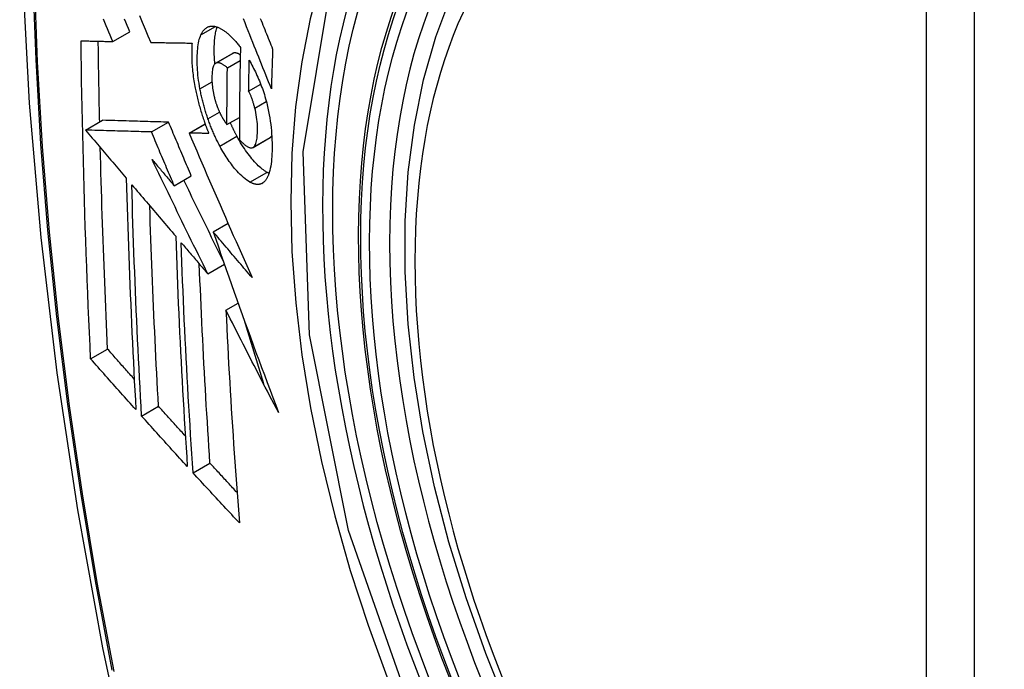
# Model space of a CAD drawing. Header units: inches. Extents: x 15 to 513, y 46 to 241.
# Tile 379 of 397: x 508.302 to 508.642, y 193.844 to 194.069. Entities that reach past the tile are written whole.
import ezdxf

# ---------------------------------------------------------------- set-up
doc = ezdxf.new("R2010")
doc.units = ezdxf.units.IN
doc.header["$MEASUREMENT"] = 0
doc.layers.add('Visible Edges(ANSI)', color=7, linetype='Continuous', lineweight=25)
doc.layers.add('Visible Tangent Edges(ANSI)', color=7, linetype='Continuous', lineweight=25)

msp = doc.modelspace()

# ---------------------------------------------------------------- linework, layer by layer
at = {"layer": 'Visible Edges(ANSI)'}
for p, q in [((508.33377, 194.06102), (508.33966, 194.06442)), ((508.34686, 194.06073), (508.34697, 194.06073)), ((508.3693, 194.05354), (508.37519, 194.05693)), ((508.37336, 194.05196), (508.37779, 194.05451)), ((508.38072, 194.04388), (508.38488, 194.04628)), ((508.37322, 194.03232), (508.37753, 194.0348)), ((508.32434, 194.03043), (508.33023, 194.03382)), ((508.33023, 194.03382), (508.33023, 194.03382)), ((508.34714, 194.02977), (508.35304, 194.03316)), ((508.36012, 194.02942), (508.36565, 194.0326)), ((508.32434, 194.03043), (508.32434, 194.03043)), ((508.36028, 194.02942), (508.36012, 194.02942)), ((508.38222, 194.02444), (508.38812, 194.02783)), ((508.38812, 194.02783), (508.38817, 194.02786)), ((508.355, 194.01119), (508.3609, 194.01458)), ((508.36846, 193.99529), (508.37359, 193.99824)), ((508.36658, 193.98077), (508.37234, 193.98408)), ((508.37287, 193.96818), (508.37709, 193.97061)), ((508.37904, 193.96515), (508.38582, 193.94284)), ((508.32609, 193.95139), (508.33195, 193.95476)), ((508.34371, 193.93163), (508.34956, 193.935)), ((508.36151, 193.91199), (508.36735, 193.91536))]:
    msp.add_line(p, q, dxfattribs=at)
at = {"layer": 'Visible Edges(ANSI)', "flags": 128}
for points in [[(508.35558, 194.46342), (508.34275, 194.42531), (508.3317, 194.38608), (508.3224, 194.34579), (508.31485, 194.30452), (508.30901, 194.26233), (508.30486, 194.21928), (508.30239, 194.17544), (508.30157, 194.13087), (508.30238, 194.08562), (508.30481, 194.03977), (508.30883, 193.99337), (508.31442, 193.9465), (508.32157, 193.89921), (508.33025, 193.85157), (508.34044, 193.80366), (508.35212, 193.75554)], [(508.47047, 193.83033), (508.46273, 193.84951), (508.45588, 193.86878), (508.44994, 193.88804), (508.44495, 193.90721), (508.44092, 193.92622), (508.43788, 193.94497), (508.43585, 193.96339), (508.43484, 193.9814), (508.43486, 193.99891), (508.43592, 194.01586), (508.43802, 194.03218), (508.44117, 194.04779), (508.44538, 194.06263), (508.45064, 194.07661), (508.45694, 194.08967), (508.46427, 194.10174), (508.47261, 194.11273), (508.48193, 194.12257), (508.49219, 194.13118), (508.5033, 194.13849)], [(508.33377, 194.06102), (508.3333, 194.06212), (508.33283, 194.06321), (508.33237, 194.06431), (508.3319, 194.06541), (508.33143, 194.06651), (508.33097, 194.06761), (508.3305, 194.06871)], [(508.33966, 194.06442), (508.3392, 194.06551), (508.33873, 194.06661), (508.33827, 194.06771), (508.3378, 194.06881)], [(508.34296, 194.07002), (508.34394, 194.06768), (508.34492, 194.06536), (508.34589, 194.06304), (508.34686, 194.06073)], [(508.38858, 194.04469), (508.3881, 194.04589), (508.38762, 194.04709), (508.38713, 194.04829), (508.38665, 194.0495), (508.38616, 194.05071), (508.38567, 194.05193), (508.38518, 194.05316), (508.38469, 194.0544), (508.38419, 194.05564), (508.38369, 194.0569), (508.38318, 194.05817), (508.38267, 194.05945), (508.38215, 194.06074), (508.38162, 194.06205), (508.3811, 194.06337), (508.38056, 194.06471), (508.38002, 194.06607), (508.37947, 194.06744), (508.37891, 194.06884)], [(508.38471, 194.06904), (508.38503, 194.06826), (508.38534, 194.06748), (508.38566, 194.06671), (508.38597, 194.06594), (508.38628, 194.06517), (508.38659, 194.06441), (508.3869, 194.06365), (508.3872, 194.06289), (508.38751, 194.06214), (508.38781, 194.06138), (508.38812, 194.06063), (508.38842, 194.05989), (508.38872, 194.05915), (508.38902, 194.05841)], [(508.36423, 194.06336), (508.36434, 194.06358), (508.36445, 194.06379), (508.36456, 194.064), (508.36467, 194.06419), (508.36479, 194.06438), (508.36491, 194.06456), (508.36504, 194.06473), (508.36516, 194.06489), (508.36529, 194.06505), (508.36543, 194.0652), (508.36556, 194.06533), (508.36571, 194.06546), (508.36585, 194.06559), (508.366, 194.0657), (508.36614, 194.0658), (508.3663, 194.0659), (508.36645, 194.06598), (508.36661, 194.06606), (508.36677, 194.06613), (508.36693, 194.06619), (508.3671, 194.06624), (508.36726, 194.06628), (508.36743, 194.06632), (508.36761, 194.06634)], [(508.36761, 194.06634), (508.36779, 194.06636), (508.36797, 194.06637), (508.36816, 194.06637), (508.36835, 194.06636), (508.36854, 194.06635), (508.36873, 194.06633), (508.36892, 194.0663), (508.36911, 194.06626), (508.3693, 194.06621), (508.3695, 194.06616), (508.3697, 194.0661), (508.3699, 194.06603), (508.37009, 194.06596), (508.3703, 194.06587), (508.3705, 194.06579), (508.3707, 194.06569), (508.37091, 194.06558), (508.37111, 194.06547), (508.37132, 194.06536), (508.37152, 194.06523), (508.37173, 194.0651), (508.37194, 194.06496), (508.37215, 194.06482), (508.37237, 194.06467)], [(508.36905, 194.05335), (508.36899, 194.05398), (508.36895, 194.05461), (508.36891, 194.05524), (508.36887, 194.05585), (508.36885, 194.05646), (508.36883, 194.05706), (508.36883, 194.05766), (508.36882, 194.05825), (508.36883, 194.05882), (508.36884, 194.05939), (508.36886, 194.05995), (508.36889, 194.06049), (508.36892, 194.06103), (508.36896, 194.06156), (508.36901, 194.06207), (508.36907, 194.06257), (508.36913, 194.06306), (508.36921, 194.06354), (508.36929, 194.064), (508.36938, 194.06444), (508.36948, 194.06487), (508.36959, 194.06528), (508.36971, 194.06567), (508.36984, 194.06605)], [(508.36389, 194.0447), (508.36372, 194.04566), (508.36356, 194.04661), (508.36343, 194.04756), (508.36331, 194.04849), (508.3632, 194.04941), (508.36312, 194.05032), (508.36305, 194.05121), (508.36299, 194.05209), (508.36296, 194.05296), (508.36293, 194.05381), (508.36292, 194.05465), (508.36293, 194.05547), (508.36295, 194.05626), (508.36298, 194.05704), (508.36303, 194.0578), (508.3631, 194.05854), (508.36318, 194.05925), (508.36327, 194.05993), (508.36339, 194.06058), (508.36352, 194.06121), (508.36367, 194.0618), (508.36384, 194.06235), (508.36403, 194.06288), (508.36423, 194.06336)], [(508.37237, 194.06467), (508.37259, 194.0645), (508.37282, 194.06433), (508.37305, 194.06415), (508.37328, 194.06396), (508.37351, 194.06376), (508.37374, 194.06357), (508.37397, 194.06336), (508.3742, 194.06315), (508.37443, 194.06293), (508.37466, 194.06271), (508.37489, 194.06248), (508.37512, 194.06224), (508.37535, 194.062), (508.37558, 194.06176), (508.37581, 194.06151), (508.37604, 194.06125), (508.37627, 194.06099), (508.3765, 194.06072), (508.37673, 194.06044), (508.37697, 194.06017), (508.3772, 194.05988), (508.37743, 194.05959), (508.37766, 194.0593), (508.37789, 194.059)], [(508.3228, 194.06129), (508.32325, 194.06128), (508.3237, 194.06127), (508.32415, 194.06125), (508.3246, 194.06124), (508.32506, 194.06123), (508.32551, 194.06122), (508.32597, 194.06121), (508.32642, 194.0612), (508.32688, 194.06119), (508.32734, 194.06117), (508.3278, 194.06116), (508.32825, 194.06115), (508.32871, 194.06114), (508.32917, 194.06113), (508.32963, 194.06112), (508.33009, 194.06111), (508.33055, 194.0611), (508.33101, 194.06108), (508.33147, 194.06107), (508.33193, 194.06106), (508.33239, 194.06105), (508.33285, 194.06104), (508.33331, 194.06103), (508.33377, 194.06102)], [(508.32609, 193.95139), (508.32588, 193.95592), (508.32568, 193.96046), (508.32548, 193.965), (508.32529, 193.96955), (508.3251, 193.9741), (508.32492, 193.97865), (508.32475, 193.98321), (508.32458, 193.98777), (508.32442, 193.99234), (508.32426, 193.99691), (508.32411, 194.00149), (508.32397, 194.00607), (508.32383, 194.01064), (508.3237, 194.01522), (508.32358, 194.01981), (508.32346, 194.02439), (508.32335, 194.02898), (508.32325, 194.03358), (508.32316, 194.03818), (508.32307, 194.04279), (508.32299, 194.0474), (508.32292, 194.05203), (508.32285, 194.05666), (508.3228, 194.06129)], [(508.32922, 194.03325), (508.3292, 194.03441), (508.32917, 194.03557), (508.32915, 194.03673), (508.32912, 194.03789), (508.3291, 194.03905), (508.32908, 194.04021), (508.32905, 194.04137), (508.32903, 194.04253), (508.32901, 194.04369), (508.32899, 194.04485), (508.32897, 194.04601), (508.32895, 194.04717), (508.32893, 194.04834), (508.32891, 194.0495), (508.32889, 194.05066), (508.32887, 194.05182), (508.32885, 194.05299), (508.32883, 194.05415), (508.32882, 194.05531), (508.3288, 194.05648), (508.32878, 194.05764), (508.32877, 194.05881), (508.32875, 194.05997), (508.32874, 194.06114)], [(508.34697, 194.06073), (508.34755, 194.06072), (508.34813, 194.06071), (508.34871, 194.0607), (508.3493, 194.06068), (508.34988, 194.06067), (508.35047, 194.06066), (508.35106, 194.06065), (508.35165, 194.06064), (508.35224, 194.06063), (508.35283, 194.06062), (508.35342, 194.06061), (508.35401, 194.0606), (508.3546, 194.06059), (508.3552, 194.06058), (508.35579, 194.06057), (508.35639, 194.06056), (508.35698, 194.06056), (508.35758, 194.06055), (508.35817, 194.06054), (508.35877, 194.06053), (508.35936, 194.06052), (508.35996, 194.06051), (508.36055, 194.06051), (508.36115, 194.0605)], [(508.36115, 194.0605), (508.36111, 194.05996), (508.36108, 194.05941), (508.36105, 194.05885), (508.36104, 194.05828), (508.36103, 194.0577), (508.36102, 194.05712), (508.36102, 194.05652), (508.36103, 194.05592), (508.36105, 194.0553), (508.36107, 194.05469), (508.3611, 194.05406), (508.36113, 194.05343), (508.36118, 194.05279), (508.36123, 194.05215), (508.36129, 194.0515), (508.36135, 194.05084), (508.36142, 194.05018), (508.3615, 194.04952), (508.36159, 194.04885), (508.36169, 194.04818), (508.36179, 194.0475), (508.3619, 194.04682), (508.36202, 194.04613), (508.36215, 194.04545)], [(508.37789, 194.059), (508.37786, 194.05766), (508.37783, 194.05633), (508.3778, 194.055), (508.37777, 194.05367), (508.37775, 194.05234), (508.37772, 194.05101), (508.3777, 194.04968), (508.37768, 194.04835), (508.37766, 194.04702), (508.37764, 194.0457), (508.37762, 194.04437), (508.3776, 194.04304), (508.37759, 194.04172), (508.37757, 194.0404), (508.37756, 194.03907), (508.37755, 194.03775), (508.37754, 194.03643), (508.37753, 194.03511), (508.37752, 194.03378), (508.37752, 194.03247), (508.37751, 194.03115), (508.37751, 194.02983), (508.37751, 194.02851), (508.3775, 194.02719)], [(508.38902, 194.05841), (508.389, 194.05783), (508.38898, 194.05726), (508.38895, 194.05669), (508.38893, 194.05612), (508.38891, 194.05554), (508.38889, 194.05497), (508.38887, 194.0544), (508.38886, 194.05383), (508.38884, 194.05326), (508.38882, 194.05269), (508.3888, 194.05211), (508.38878, 194.05154), (508.38876, 194.05097), (508.38874, 194.0504), (508.38873, 194.04983), (508.38871, 194.04926), (508.38869, 194.04869), (508.38867, 194.04811), (508.38866, 194.04754), (508.38864, 194.04697), (508.38863, 194.0464), (508.38861, 194.04583), (508.38859, 194.04526), (508.38858, 194.04469)], [(508.37531, 194.05699), (508.37531, 194.05699), (508.3753, 194.05699), (508.3753, 194.05698), (508.37529, 194.05698), (508.37529, 194.05698), (508.37528, 194.05698), (508.37528, 194.05697), (508.37527, 194.05697), (508.37527, 194.05697), (508.37526, 194.05697), (508.37526, 194.05696), (508.37525, 194.05696), (508.37525, 194.05696), (508.37524, 194.05696), (508.37524, 194.05695), (508.37523, 194.05695), (508.37523, 194.05695), (508.37522, 194.05695), (508.37522, 194.05694), (508.37521, 194.05694), (508.37521, 194.05694), (508.3752, 194.05694), (508.3752, 194.05693), (508.37519, 194.05693)], [(508.37783, 194.05642), (508.37772, 194.05649), (508.3776, 194.05656), (508.37749, 194.05662), (508.37738, 194.05668), (508.37727, 194.05674), (508.37716, 194.05679), (508.37705, 194.05684), (508.37694, 194.05689), (508.37683, 194.05693), (508.37672, 194.05697), (508.37661, 194.057), (508.37651, 194.05703), (508.3764, 194.05706), (508.37629, 194.05708), (508.37619, 194.05709), (508.37609, 194.0571), (508.37598, 194.05711), (508.37588, 194.05711), (508.37578, 194.0571), (508.37569, 194.05709), (508.37559, 194.05708), (508.37549, 194.05705), (508.3754, 194.05703), (508.37531, 194.05699)], [(508.36941, 194.05359), (508.36921, 194.05348), (508.36903, 194.05333), (508.36886, 194.05312), (508.36871, 194.05288), (508.36857, 194.0526), (508.36845, 194.05228), (508.36835, 194.05193), (508.36826, 194.05155), (508.36819, 194.05114), (508.36813, 194.05071), (508.36809, 194.05025), (508.36806, 194.04978), (508.36803, 194.0493), (508.36802, 194.0488), (508.36802, 194.04829), (508.36803, 194.04776), (508.36804, 194.04722), (508.36807, 194.04666), (508.36811, 194.0461), (508.36817, 194.04553), (508.36824, 194.04494), (508.36832, 194.04435), (508.36842, 194.04375), (508.36854, 194.04314)], [(508.37336, 194.05196), (508.37319, 194.05211), (508.37301, 194.05225), (508.37283, 194.05239), (508.37266, 194.05252), (508.37248, 194.05266), (508.37231, 194.05278), (508.37213, 194.0529), (508.37196, 194.05301), (508.37178, 194.05312), (508.37161, 194.05322), (508.37144, 194.05331), (508.37127, 194.05339), (508.3711, 194.05346), (508.37094, 194.05353), (508.37077, 194.05359), (508.37061, 194.05363), (508.37045, 194.05367), (508.3703, 194.0537), (508.37014, 194.05371), (508.36999, 194.05371), (508.36984, 194.0537), (508.36969, 194.05368), (508.36955, 194.05364), (508.36941, 194.05359)], [(508.37322, 194.03232), (508.37322, 194.03313), (508.37322, 194.03395), (508.37322, 194.03477), (508.37322, 194.03558), (508.37323, 194.0364), (508.37323, 194.03721), (508.37323, 194.03803), (508.37324, 194.03885), (508.37324, 194.03967), (508.37325, 194.04048), (508.37325, 194.0413), (508.37326, 194.04212), (508.37326, 194.04294), (508.37327, 194.04376), (508.37328, 194.04457), (508.37328, 194.04539), (508.37329, 194.04621), (508.3733, 194.04703), (508.37331, 194.04785), (508.37332, 194.04867), (508.37333, 194.0495), (508.37334, 194.05032), (508.37335, 194.05114), (508.37336, 194.05196)], [(508.38072, 194.04388), (508.38073, 194.04433), (508.38073, 194.04477), (508.38074, 194.04522), (508.38075, 194.04567), (508.38076, 194.04611), (508.38077, 194.04656), (508.38077, 194.047), (508.38078, 194.04745), (508.38079, 194.0479), (508.3808, 194.04834), (508.38081, 194.04879), (508.38082, 194.04923), (508.38083, 194.04968), (508.38084, 194.05013), (508.38084, 194.05057), (508.38085, 194.05102), (508.38086, 194.05147), (508.38087, 194.05191), (508.38088, 194.05236), (508.38089, 194.05281), (508.3809, 194.05325), (508.38091, 194.0537), (508.38093, 194.05414), (508.38094, 194.05459)], [(508.38094, 194.05459), (508.38124, 194.05404), (508.38154, 194.05348), (508.38184, 194.05292), (508.38214, 194.05234), (508.38244, 194.05175), (508.38274, 194.05116), (508.38303, 194.05055), (508.38332, 194.04994), (508.3836, 194.04932), (508.38388, 194.04869), (508.38416, 194.04805), (508.38443, 194.04741), (508.3847, 194.04675), (508.38495, 194.04609), (508.38521, 194.04542), (508.38545, 194.04475), (508.38569, 194.04407), (508.38592, 194.04338), (508.38615, 194.04269), (508.38636, 194.04199), (508.38656, 194.04128), (508.38676, 194.04058), (508.38695, 194.03986), (508.38712, 194.03915)], [(508.36215, 194.04545), (508.36224, 194.04495), (508.36234, 194.04445), (508.36244, 194.04395), (508.36255, 194.04345), (508.36266, 194.04295), (508.36277, 194.04244), (508.36289, 194.04194), (508.363, 194.04144), (508.36313, 194.04094), (508.36325, 194.04044), (508.36338, 194.03994), (508.36351, 194.03944), (508.36365, 194.03894), (508.36379, 194.03843), (508.36393, 194.03793), (508.36407, 194.03744), (508.36422, 194.03694), (508.36437, 194.03644), (508.36452, 194.03595), (508.36468, 194.03546), (508.36484, 194.03497), (508.365, 194.03448), (508.36517, 194.03399), (508.36533, 194.0335)], [(508.36664, 194.03437), (508.36649, 194.03479), (508.36635, 194.03521), (508.36621, 194.03563), (508.36607, 194.03606), (508.36594, 194.03648), (508.36581, 194.03691), (508.36568, 194.03734), (508.36555, 194.03777), (508.36543, 194.0382), (508.3653, 194.03864), (508.36518, 194.03907), (508.36507, 194.0395), (508.36495, 194.03994), (508.36484, 194.04037), (508.36473, 194.04081), (508.36463, 194.04124), (508.36453, 194.04167), (508.36443, 194.04211), (508.36433, 194.04254), (508.36424, 194.04297), (508.36415, 194.04341), (508.36406, 194.04384), (508.36397, 194.04427), (508.36389, 194.0447)], [(508.36854, 194.04314), (508.36858, 194.04294), (508.36863, 194.04274), (508.36867, 194.04254), (508.36872, 194.04235), (508.36876, 194.04215), (508.36881, 194.04195), (508.36886, 194.04175), (508.36891, 194.04155), (508.36896, 194.04136), (508.36902, 194.04116), (508.36907, 194.04096), (508.36913, 194.04076), (508.36918, 194.04057), (508.36924, 194.04037), (508.3693, 194.04018), (508.36936, 194.03998), (508.36942, 194.03979), (508.36949, 194.0396), (508.36955, 194.0394), (508.36962, 194.03921), (508.36968, 194.03902), (508.36975, 194.03884), (508.36982, 194.03865), (508.36989, 194.03846)], [(508.38284, 194.03805), (508.38277, 194.03831), (508.3827, 194.03857), (508.38263, 194.03884), (508.38256, 194.0391), (508.38249, 194.03936), (508.38241, 194.03962), (508.38233, 194.03989), (508.38225, 194.04015), (508.38217, 194.0404), (508.38209, 194.04066), (508.382, 194.04092), (508.38191, 194.04117), (508.38183, 194.04142), (508.38173, 194.04166), (508.38164, 194.04191), (508.38155, 194.04215), (508.38145, 194.04238), (508.38135, 194.04261), (508.38125, 194.04284), (508.38115, 194.04306), (508.38105, 194.04327), (508.38094, 194.04348), (508.38083, 194.04369), (508.38072, 194.04388)], [(508.36989, 194.03846), (508.36996, 194.03829), (508.37002, 194.03813), (508.37009, 194.03796), (508.37015, 194.0378), (508.37022, 194.03763), (508.37029, 194.03747), (508.37036, 194.03731), (508.37043, 194.03715), (508.37049, 194.03699), (508.37056, 194.03684), (508.37063, 194.03668), (508.37071, 194.03653), (508.37078, 194.03637), (508.37085, 194.03622), (508.37092, 194.03607), (508.371, 194.03593), (508.37107, 194.03578), (508.37114, 194.03564), (508.37122, 194.03549), (508.37129, 194.03535), (508.37137, 194.03521), (508.37145, 194.03507), (508.37152, 194.03494), (508.3716, 194.0348)], [(508.38227, 194.02447), (508.38249, 194.02464), (508.3827, 194.02486), (508.38288, 194.02514), (508.38305, 194.02546), (508.3832, 194.02582), (508.38333, 194.02623), (508.38344, 194.02667), (508.38353, 194.02714), (508.38361, 194.02764), (508.38367, 194.02817), (508.38372, 194.02872), (508.38376, 194.02929), (508.38378, 194.02988), (508.38379, 194.0305), (508.38379, 194.03119), (508.38377, 194.0319), (508.38373, 194.03263), (508.38367, 194.03337), (508.38358, 194.03413), (508.38348, 194.0349), (508.38335, 194.03568), (508.3832, 194.03647), (508.38303, 194.03726), (508.38284, 194.03805)], [(508.38712, 194.03915), (508.38738, 194.03801), (508.38762, 194.03688), (508.38783, 194.03575), (508.38803, 194.03463), (508.3882, 194.03351), (508.38835, 194.0324), (508.38848, 194.03131), (508.38859, 194.03023), (508.38867, 194.02917), (508.38874, 194.02812), (508.38879, 194.02709), (508.38882, 194.02608), (508.38884, 194.02509), (508.38884, 194.02411), (508.38882, 194.02315), (508.38879, 194.02222), (508.38874, 194.0213), (508.38867, 194.02042), (508.38859, 194.01956), (508.38848, 194.01874), (508.38836, 194.01796), (508.38821, 194.01721), (508.38805, 194.0165), (508.38786, 194.01583)], [(508.37078, 194.02488), (508.37059, 194.02524), (508.3704, 194.0256), (508.37021, 194.02597), (508.37003, 194.02634), (508.36984, 194.02671), (508.36966, 194.02708), (508.36947, 194.02746), (508.36929, 194.02784), (508.36911, 194.02822), (508.36894, 194.02861), (508.36876, 194.029), (508.36859, 194.02939), (508.36842, 194.02978), (508.36824, 194.03018), (508.36808, 194.03059), (508.36791, 194.03099), (508.36774, 194.0314), (508.36758, 194.03182), (508.36742, 194.03223), (508.36726, 194.03265), (508.3671, 194.03308), (508.36694, 194.0335), (508.36679, 194.03393), (508.36664, 194.03437)], [(508.3716, 194.0348), (508.37167, 194.03469), (508.37173, 194.03458), (508.3718, 194.03447), (508.37186, 194.03436), (508.37193, 194.03425), (508.372, 194.03414), (508.37207, 194.03403), (508.37213, 194.03392), (508.3722, 194.03381), (508.37227, 194.03371), (508.37234, 194.0336), (508.3724, 194.03349), (508.37247, 194.03339), (508.37254, 194.03328), (508.37261, 194.03318), (508.37268, 194.03308), (508.37275, 194.03298), (508.37281, 194.03288), (508.37288, 194.03278), (508.37295, 194.03269), (508.37302, 194.03259), (508.37309, 194.0325), (508.37315, 194.03241), (508.37322, 194.03232)], [(508.35304, 194.03316), (508.35215, 194.03319), (508.35127, 194.03321), (508.35039, 194.03324), (508.3495, 194.03326), (508.34861, 194.03329), (508.34772, 194.03332), (508.34682, 194.03334), (508.34592, 194.03337), (508.34501, 194.03339), (508.34409, 194.03342), (508.34317, 194.03345), (508.34224, 194.03347), (508.3413, 194.0335), (508.34036, 194.03353), (508.3394, 194.03356), (508.33843, 194.03358), (508.33745, 194.03361), (508.33646, 194.03364), (508.33546, 194.03367), (508.33444, 194.0337), (508.33341, 194.03373), (508.33237, 194.03376), (508.33131, 194.03379), (508.33023, 194.03382)], [(508.3609, 194.01458), (508.36057, 194.01535), (508.36024, 194.01613), (508.35991, 194.0169), (508.35958, 194.01768), (508.35925, 194.01845), (508.35892, 194.01923), (508.35859, 194.02), (508.35826, 194.02077), (508.35794, 194.02155), (508.35761, 194.02232), (508.35728, 194.0231), (508.35695, 194.02387), (508.35662, 194.02465), (508.3563, 194.02542), (508.35597, 194.0262), (508.35564, 194.02697), (508.35532, 194.02775), (508.35499, 194.02852), (508.35466, 194.0293), (508.35434, 194.03007), (508.35401, 194.03084), (508.35369, 194.03162), (508.35336, 194.03239), (508.35304, 194.03316)], [(508.36533, 194.0335), (508.3654, 194.03332), (508.36546, 194.03314), (508.36553, 194.03296), (508.36559, 194.03278), (508.36565, 194.0326), (508.36572, 194.03242), (508.36579, 194.03224), (508.36585, 194.03206), (508.36592, 194.03188), (508.36598, 194.0317), (508.36605, 194.03152), (508.36612, 194.03135), (508.36619, 194.03117), (508.36625, 194.03099), (508.36632, 194.03082), (508.36639, 194.03064), (508.36646, 194.03047), (508.36653, 194.03029), (508.3666, 194.03012), (508.36667, 194.02994), (508.36674, 194.02977), (508.36681, 194.0296), (508.36688, 194.02942), (508.36695, 194.02925)], [(508.37668, 194.02828), (508.37658, 194.02847), (508.37648, 194.02866), (508.37638, 194.02884), (508.37628, 194.02903), (508.37618, 194.02922), (508.37609, 194.02941), (508.37599, 194.0296), (508.37589, 194.0298), (508.37579, 194.02999), (508.3757, 194.03018), (508.3756, 194.03038), (508.37551, 194.03058), (508.37541, 194.03077), (508.37532, 194.03097), (508.37522, 194.03117), (508.37513, 194.03137), (508.37504, 194.03157), (508.37494, 194.03177), (508.37485, 194.03197), (508.37476, 194.03217), (508.37467, 194.03238), (508.37458, 194.03258), (508.37449, 194.03279), (508.37439, 194.03299)], [(508.34714, 194.02977), (508.34626, 194.02979), (508.34538, 194.02982), (508.34449, 194.02984), (508.3436, 194.02987), (508.34271, 194.0299), (508.34182, 194.02992), (508.34092, 194.02995), (508.34002, 194.02997), (508.33911, 194.03), (508.3382, 194.03003), (508.33728, 194.03005), (508.33635, 194.03008), (508.33541, 194.03011), (508.33446, 194.03013), (508.3335, 194.03016), (508.33254, 194.03019), (508.33156, 194.03022), (508.33057, 194.03025), (508.32957, 194.03028), (508.32855, 194.03031), (508.32752, 194.03034), (508.32647, 194.03037), (508.32541, 194.0304), (508.32434, 194.03043)], [(508.32434, 194.03043), (508.32492, 194.02974), (508.32551, 194.02905), (508.32609, 194.02836), (508.32668, 194.02767), (508.32726, 194.02698), (508.32785, 194.02628), (508.32843, 194.02559), (508.32902, 194.0249), (508.32961, 194.02421), (508.3302, 194.02351), (508.33078, 194.02282), (508.33137, 194.02213), (508.33196, 194.02143), (508.33254, 194.02074), (508.33313, 194.02005), (508.33372, 194.01936), (508.33431, 194.01866), (508.33489, 194.01797), (508.33548, 194.01728), (508.33607, 194.01658), (508.33666, 194.01589), (508.33724, 194.0152), (508.33783, 194.01451), (508.33842, 194.01382)], [(508.355, 194.01119), (508.35467, 194.01196), (508.35434, 194.01273), (508.35401, 194.01351), (508.35369, 194.01428), (508.35336, 194.01506), (508.35303, 194.01583), (508.3527, 194.01661), (508.35237, 194.01738), (508.35204, 194.01816), (508.35171, 194.01893), (508.35139, 194.01971), (508.35106, 194.02048), (508.35073, 194.02125), (508.3504, 194.02203), (508.35007, 194.0228), (508.34975, 194.02358), (508.34942, 194.02435), (508.34909, 194.02513), (508.34877, 194.0259), (508.34844, 194.02667), (508.34812, 194.02745), (508.34779, 194.02822), (508.34747, 194.029), (508.34714, 194.02977)], [(508.36012, 194.02942), (508.36099, 194.02738), (508.36187, 194.02533), (508.36275, 194.02328), (508.36363, 194.02121), (508.36452, 194.01915), (508.36541, 194.01707), (508.36631, 194.01499), (508.36721, 194.01291), (508.36811, 194.01082), (508.36902, 194.00873), (508.36993, 194.00664), (508.37084, 194.00455), (508.37175, 194.00245), (508.37267, 194.00035), (508.37358, 193.99825), (508.3745, 193.99615), (508.37542, 193.99406), (508.37635, 193.99196), (508.37727, 193.98987), (508.37819, 193.98778), (508.37912, 193.98569), (508.38005, 193.9836), (508.38097, 193.98152), (508.3819, 193.97945)], [(508.36695, 194.02925), (508.36667, 194.02926), (508.36639, 194.02926), (508.36612, 194.02927), (508.36584, 194.02928), (508.36556, 194.02928), (508.36528, 194.02929), (508.365, 194.0293), (508.36472, 194.0293), (508.36444, 194.02931), (508.36416, 194.02932), (508.36389, 194.02932), (508.36361, 194.02933), (508.36333, 194.02934), (508.36305, 194.02934), (508.36277, 194.02935), (508.3625, 194.02936), (508.36222, 194.02937), (508.36194, 194.02937), (508.36166, 194.02938), (508.36139, 194.02939), (508.36111, 194.02939), (508.36083, 194.0294), (508.36056, 194.02941), (508.36028, 194.02942)], [(508.38706, 194.01583), (508.38664, 194.01607), (508.38622, 194.01634), (508.3858, 194.01665), (508.38537, 194.01697), (508.38494, 194.01733), (508.3845, 194.01771), (508.38406, 194.01812), (508.38363, 194.01855), (508.38319, 194.01901), (508.38274, 194.01949), (508.3823, 194.01999), (508.38186, 194.02051), (508.38142, 194.02104), (508.38098, 194.0216), (508.38054, 194.02217), (508.3801, 194.02276), (508.37967, 194.02338), (508.37923, 194.02402), (508.3788, 194.02468), (508.37837, 194.02536), (508.37794, 194.02606), (508.37752, 194.02678), (508.3771, 194.02752), (508.37668, 194.02828)], [(508.38817, 194.02786), (508.38819, 194.02788), (508.38822, 194.0279), (508.38824, 194.02792), (508.38827, 194.02793), (508.38829, 194.02795), (508.38832, 194.02797), (508.38834, 194.02799), (508.38837, 194.02802), (508.38839, 194.02804), (508.38841, 194.02806), (508.38844, 194.02808), (508.38846, 194.02811), (508.38848, 194.02813), (508.38851, 194.02816), (508.38853, 194.02818), (508.38855, 194.02821), (508.38857, 194.02823), (508.3886, 194.02826), (508.38862, 194.02829), (508.38864, 194.02832), (508.38866, 194.02835), (508.38868, 194.02838), (508.3887, 194.02841), (508.38872, 194.02844)], [(508.33195, 193.95476), (508.33182, 193.95765), (508.33169, 193.96053), (508.33156, 193.96342), (508.33144, 193.9663), (508.33132, 193.96919), (508.3312, 193.97208), (508.33108, 193.97497), (508.33096, 193.97786), (508.33085, 193.98076), (508.33074, 193.98365), (508.33063, 193.98655), (508.33052, 193.98945), (508.33041, 193.99235), (508.33031, 193.99525), (508.33021, 193.99816), (508.33012, 194.00107), (508.33002, 194.00397), (508.32993, 194.00689), (508.32984, 194.0098), (508.32975, 194.01272), (508.32967, 194.01564), (508.32959, 194.01856), (508.32951, 194.02148), (508.32944, 194.02441)], [(508.38116, 194.01243), (508.38061, 194.01276), (508.38005, 194.01314), (508.37948, 194.01357), (508.37891, 194.01404), (508.37833, 194.01457), (508.37777, 194.01511), (508.37724, 194.01566), (508.37674, 194.0162), (508.37629, 194.01672), (508.37588, 194.01721), (508.3755, 194.01766), (508.37513, 194.01813), (508.37476, 194.01861), (508.37439, 194.01911), (508.37403, 194.01962), (508.37366, 194.02014), (508.37329, 194.02068), (508.37293, 194.02124), (508.37257, 194.02181), (508.37221, 194.02239), (508.37185, 194.02299), (508.37149, 194.02361), (508.37113, 194.02424), (508.37078, 194.02488)], [(508.3775, 194.02719), (508.37772, 194.02696), (508.37793, 194.02673), (508.37814, 194.0265), (508.37836, 194.02629), (508.37857, 194.02608), (508.37878, 194.02587), (508.379, 194.02568), (508.37921, 194.02549), (508.37942, 194.02532), (508.37963, 194.02515), (508.37983, 194.025), (508.38004, 194.02486), (508.38025, 194.02473), (508.38045, 194.02461), (508.38065, 194.02451), (508.38085, 194.02443), (508.38104, 194.02436), (508.38124, 194.02431), (508.38142, 194.02428), (508.3816, 194.02427), (508.38178, 194.02428), (508.38195, 194.02432), (508.38211, 194.02438), (508.38227, 194.02447)], [(508.36658, 193.98077), (508.36577, 193.98241), (508.36496, 193.98406), (508.36415, 193.9857), (508.36333, 193.98735), (508.36252, 193.989), (508.36171, 193.99065), (508.3609, 193.9923), (508.36009, 193.99395), (508.35928, 193.9956), (508.35848, 193.99725), (508.35767, 193.99891), (508.35686, 194.00056), (508.35606, 194.00221), (508.35526, 194.00386), (508.35446, 194.00551), (508.35366, 194.00716), (508.35286, 194.00881), (508.35206, 194.01045), (508.35127, 194.0121), (508.35048, 194.01374), (508.34968, 194.01538), (508.3489, 194.01701), (508.34811, 194.01865), (508.34733, 194.02028)], [(508.34733, 194.02028), (508.34764, 194.0199), (508.34796, 194.01952), (508.34828, 194.01915), (508.3486, 194.01877), (508.34892, 194.01839), (508.34924, 194.01801), (508.34956, 194.01763), (508.34988, 194.01725), (508.3502, 194.01687), (508.35052, 194.01649), (508.35084, 194.01611), (508.35116, 194.01573), (508.35148, 194.01536), (508.3518, 194.01498), (508.35212, 194.0146), (508.35244, 194.01422), (508.35276, 194.01384), (508.35308, 194.01346), (508.3534, 194.01308), (508.35372, 194.0127), (508.35404, 194.01232), (508.35436, 194.01194), (508.35468, 194.01157), (508.355, 194.01119)], [(508.33842, 194.01382), (508.33851, 194.01046), (508.3386, 194.0071), (508.3387, 194.00375), (508.33881, 194.0004), (508.33892, 193.99705), (508.33903, 193.9937), (508.33915, 193.99035), (508.33927, 193.98701), (508.3394, 193.98366), (508.33953, 193.98032), (508.33966, 193.97698), (508.3398, 193.97365), (508.33994, 193.97032), (508.34008, 193.96699), (508.34023, 193.96366), (508.34039, 193.96033), (508.34054, 193.95701), (508.3407, 193.95369), (508.34086, 193.95038), (508.34103, 193.94706), (508.3412, 193.94375), (508.34137, 193.94044), (508.34155, 193.93714), (508.34173, 193.93383)], [(508.38786, 194.01583), (508.38778, 194.01559), (508.3877, 194.01535), (508.38762, 194.01512), (508.38753, 194.0149), (508.38745, 194.01468), (508.38736, 194.01447), (508.38726, 194.01427), (508.38717, 194.01407), (508.38707, 194.01389), (508.38696, 194.0137), (508.38686, 194.01353), (508.38675, 194.01336), (508.38664, 194.0132), (508.38652, 194.01305), (508.38641, 194.01291), (508.38629, 194.01277), (508.38616, 194.01264), (508.38604, 194.01252), (508.38591, 194.01241), (508.38578, 194.01231), (508.38565, 194.01221), (508.38551, 194.01212), (508.38537, 194.01204), (508.38523, 194.01197)], [(508.38775, 194.0155), (508.38772, 194.01551), (508.3877, 194.01552), (508.38767, 194.01553), (508.38764, 194.01555), (508.38761, 194.01556), (508.38758, 194.01557), (508.38755, 194.01558), (508.38752, 194.0156), (508.3875, 194.01561), (508.38747, 194.01562), (508.38744, 194.01564), (508.38741, 194.01565), (508.38738, 194.01567), (508.38735, 194.01568), (508.38732, 194.0157), (508.38729, 194.01571), (508.38727, 194.01572), (508.38724, 194.01574), (508.38721, 194.01575), (508.38718, 194.01577), (508.38715, 194.01578), (508.38712, 194.0158), (508.38709, 194.01582), (508.38706, 194.01583)], [(508.34033, 194.01157), (508.34096, 194.01083), (508.34158, 194.01009), (508.34221, 194.00935), (508.34285, 194.0086), (508.34348, 194.00786), (508.34411, 194.00712), (508.34474, 194.00638), (508.34537, 194.00563), (508.346, 194.00489), (508.34663, 194.00415), (508.34727, 194.0034), (508.3479, 194.00266), (508.34853, 194.00191), (508.34917, 194.00117), (508.3498, 194.00043), (508.35043, 193.99968), (508.35107, 193.99894), (508.3517, 193.9982), (508.35233, 193.99745), (508.35297, 193.99671), (508.3536, 193.99597), (508.35423, 193.99523), (508.35486, 193.99448), (508.3555, 193.99374)], [(508.34371, 193.93163), (508.34353, 193.93493), (508.34335, 193.93823), (508.34317, 193.94153), (508.343, 193.94484), (508.34283, 193.94815), (508.34266, 193.95146), (508.3425, 193.95478), (508.34234, 193.9581), (508.34218, 193.96142), (508.34203, 193.96474), (508.34188, 193.96807), (508.34174, 193.9714), (508.3416, 193.97473), (508.34146, 193.97807), (508.34133, 193.9814), (508.3412, 193.98475), (508.34107, 193.98809), (508.34095, 193.99144), (508.34084, 193.99479), (508.34073, 193.99814), (508.34062, 194.00149), (508.34052, 194.00485), (508.34042, 194.00821), (508.34033, 194.01157)], [(508.37193, 193.98525), (508.37135, 193.98641), (508.37078, 193.98757), (508.37021, 193.98872), (508.36964, 193.98988), (508.36907, 193.99104), (508.3685, 193.9922), (508.36793, 193.99336), (508.36736, 193.99452), (508.36679, 193.99568), (508.36622, 193.99684), (508.36565, 193.998), (508.36509, 193.99917), (508.36452, 194.00033), (508.36395, 194.00149), (508.36338, 194.00265), (508.36282, 194.00381), (508.36225, 194.00498), (508.36169, 194.00614), (508.36112, 194.0073), (508.36056, 194.00846), (508.36, 194.00962), (508.35944, 194.01078), (508.35888, 194.01194), (508.35832, 194.01309)], [(508.38523, 194.01197), (508.38508, 194.0119), (508.38493, 194.01184), (508.38478, 194.01179), (508.38462, 194.01175), (508.38447, 194.01171), (508.38431, 194.01168), (508.38415, 194.01166), (508.38398, 194.01165), (508.38382, 194.01165), (508.38365, 194.01165), (508.38349, 194.01166), (508.38332, 194.01168), (508.38315, 194.0117), (508.38297, 194.01174), (508.3828, 194.01178), (508.38262, 194.01182), (508.38245, 194.01188), (508.38227, 194.01194), (508.38209, 194.012), (508.38191, 194.01208), (508.38172, 194.01216), (508.38154, 194.01224), (508.38135, 194.01234), (508.38116, 194.01243)], [(508.34956, 193.935), (508.3494, 193.93786), (508.34925, 193.94073), (508.3491, 193.9436), (508.34895, 193.94647), (508.3488, 193.94934), (508.34866, 193.95221), (508.34851, 193.95509), (508.34837, 193.95797), (508.34824, 193.96085), (508.3481, 193.96373), (508.34797, 193.96661), (508.34784, 193.9695), (508.34771, 193.97239), (508.34759, 193.97528), (508.34747, 193.97817), (508.34735, 193.98106), (508.34724, 193.98396), (508.34713, 193.98686), (508.34702, 193.98976), (508.34691, 193.99266), (508.34681, 193.99556), (508.34671, 193.99847), (508.34662, 194.00137), (508.34652, 194.00428)], [(508.3555, 193.99374), (508.35561, 193.9904), (508.35573, 193.98706), (508.35585, 193.98372), (508.35598, 193.98039), (508.35611, 193.97705), (508.35625, 193.97372), (508.3564, 193.9704), (508.35655, 193.96707), (508.3567, 193.96374), (508.35686, 193.96042), (508.35702, 193.9571), (508.35719, 193.95378), (508.35736, 193.95046), (508.35754, 193.94714), (508.35772, 193.94383), (508.3579, 193.94052), (508.35809, 193.93722), (508.35829, 193.93391), (508.35848, 193.93061), (508.35868, 193.92732), (508.35889, 193.92402), (508.35909, 193.92074), (508.3593, 193.91745), (508.35952, 193.91417)], [(508.3819, 193.97945), (508.38134, 193.98011), (508.38078, 193.98077), (508.38022, 193.98143), (508.37966, 193.98209), (508.3791, 193.98275), (508.37854, 193.98341), (508.37797, 193.98407), (508.37741, 193.98473), (508.37685, 193.98539), (508.37629, 193.98605), (508.37573, 193.98671), (508.37517, 193.98737), (508.37461, 193.98803), (508.37405, 193.9887), (508.37349, 193.98936), (508.37293, 193.99002), (508.37237, 193.99068), (508.37181, 193.99134), (508.37125, 193.992), (508.37069, 193.99266), (508.37013, 193.99332), (508.36957, 193.99397), (508.36902, 193.99463), (508.36846, 193.99529)], [(508.36846, 193.99529), (508.36935, 193.99269), (508.37025, 193.99009), (508.37115, 193.98749), (508.37205, 193.98489), (508.37296, 193.98229), (508.37387, 193.97968), (508.37479, 193.97708), (508.37571, 193.97447), (508.37664, 193.97187), (508.37757, 193.96926), (508.3785, 193.96666), (508.37944, 193.96405), (508.38039, 193.96144), (508.38133, 193.95884), (508.38229, 193.95623), (508.38325, 193.95362), (508.38421, 193.95102), (508.38517, 193.94841), (508.38615, 193.94581), (508.38712, 193.94321), (508.38811, 193.94061), (508.38909, 193.93801), (508.39008, 193.93541), (508.39108, 193.93281)], [(508.36151, 193.91199), (508.36129, 193.91528), (508.36108, 193.91857), (508.36086, 193.92186), (508.36066, 193.92516), (508.36045, 193.92846), (508.36025, 193.93176), (508.36005, 193.93506), (508.35986, 193.93837), (508.35967, 193.94168), (508.35948, 193.94499), (508.3593, 193.9483), (508.35913, 193.95161), (508.35896, 193.95493), (508.35879, 193.95824), (508.35863, 193.96156), (508.35847, 193.96488), (508.35832, 193.96819), (508.35817, 193.97152), (508.35803, 193.97484), (508.35789, 193.97817), (508.35776, 193.9815), (508.35763, 193.98483), (508.35751, 193.98817), (508.3574, 193.99151)], [(508.3574, 193.99151), (508.35778, 193.99107), (508.35816, 193.99062), (508.35854, 193.99017), (508.35892, 193.98973), (508.35931, 193.98928), (508.35969, 193.98883), (508.36007, 193.98838), (508.36045, 193.98793), (508.36084, 193.98749), (508.36122, 193.98704), (508.3616, 193.98659), (508.36199, 193.98614), (508.36237, 193.98569), (508.36275, 193.98525), (508.36314, 193.9848), (508.36352, 193.98435), (508.3639, 193.9839), (508.36428, 193.98346), (508.36467, 193.98301), (508.36505, 193.98256), (508.36543, 193.98211), (508.36582, 193.98166), (508.3662, 193.98122), (508.36658, 193.98077)], [(508.36735, 193.91536), (508.36716, 193.9182), (508.36698, 193.92104), (508.3668, 193.92389), (508.36662, 193.92674), (508.36644, 193.92959), (508.36627, 193.93244), (508.36609, 193.9353), (508.36593, 193.93816), (508.36576, 193.94102), (508.3656, 193.94389), (508.36544, 193.94676), (508.36528, 193.94962), (508.36513, 193.9525), (508.36498, 193.95537), (508.36483, 193.95824), (508.36468, 193.96112), (508.36454, 193.964), (508.36441, 193.96688), (508.36428, 193.96976), (508.36415, 193.97264), (508.36402, 193.97552), (508.3639, 193.9784), (508.36378, 193.98129), (508.36367, 193.98418)], [(508.39108, 193.93281), (508.3903, 193.93428), (508.38953, 193.93576), (508.38876, 193.93723), (508.38798, 193.9387), (508.38721, 193.94017), (508.38644, 193.94165), (508.38567, 193.94312), (508.38491, 193.9446), (508.38414, 193.94607), (508.38338, 193.94755), (508.38262, 193.94903), (508.38186, 193.9505), (508.3811, 193.95198), (508.38034, 193.95346), (508.37958, 193.95493), (508.37883, 193.95641), (508.37808, 193.95788), (508.37733, 193.95936), (508.37658, 193.96083), (508.37583, 193.9623), (508.37509, 193.96378), (508.37435, 193.96525), (508.37361, 193.96672), (508.37287, 193.96818)], [(508.37287, 193.96818), (508.37301, 193.96507), (508.37316, 193.96196), (508.37331, 193.95886), (508.37347, 193.95575), (508.37363, 193.95265), (508.3738, 193.94955), (508.37398, 193.94646), (508.37416, 193.94337), (508.37434, 193.94028), (508.37453, 193.9372), (508.37472, 193.93412), (508.37492, 193.93105), (508.37512, 193.92798), (508.37532, 193.92492), (508.37553, 193.92187), (508.37574, 193.91882), (508.37596, 193.91577), (508.37618, 193.91274), (508.3764, 193.9097), (508.37662, 193.90668), (508.37685, 193.90367), (508.37708, 193.90066), (508.37731, 193.89766), (508.37755, 193.89467)], [(508.34117, 193.94439), (508.34078, 193.94482), (508.3404, 193.94525), (508.34001, 193.94568), (508.33963, 193.94612), (508.33924, 193.94655), (508.33886, 193.94698), (508.33847, 193.94741), (508.33809, 193.94785), (508.3377, 193.94828), (508.33732, 193.94871), (508.33693, 193.94914), (508.33655, 193.94958), (508.33617, 193.95001), (508.33578, 193.95044), (508.3354, 193.95087), (508.33502, 193.95131), (508.33463, 193.95174), (508.33425, 193.95217), (508.33387, 193.9526), (508.33348, 193.95304), (508.3331, 193.95347), (508.33272, 193.9539), (508.33234, 193.95433), (508.33195, 193.95476)], [(508.34173, 193.93383), (508.34107, 193.93456), (508.34042, 193.93529), (508.33976, 193.93603), (508.33911, 193.93676), (508.33846, 193.93749), (508.3378, 193.93822), (508.33715, 193.93895), (508.3365, 193.93968), (508.33584, 193.94041), (508.33519, 193.94114), (508.33454, 193.94188), (508.33389, 193.94261), (508.33324, 193.94334), (508.33258, 193.94407), (508.33193, 193.9448), (508.33128, 193.94554), (508.33063, 193.94627), (508.32998, 193.947), (508.32933, 193.94773), (508.32868, 193.94846), (508.32804, 193.9492), (508.32739, 193.94993), (508.32674, 193.95066), (508.32609, 193.95139)], [(508.35885, 193.9247), (508.35846, 193.92513), (508.35807, 193.92556), (508.35768, 193.92599), (508.35729, 193.92642), (508.3569, 193.92685), (508.35652, 193.92728), (508.35613, 193.92771), (508.35574, 193.92813), (508.35535, 193.92856), (508.35496, 193.92899), (508.35458, 193.92942), (508.35419, 193.92985), (508.3538, 193.93028), (508.35342, 193.93071), (508.35303, 193.93114), (508.35264, 193.93157), (508.35226, 193.932), (508.35187, 193.93243), (508.35149, 193.93285), (508.3511, 193.93328), (508.35072, 193.93371), (508.35033, 193.93414), (508.34995, 193.93457), (508.34956, 193.935)], [(508.35952, 193.91417), (508.35886, 193.9149), (508.35819, 193.91562), (508.35753, 193.91635), (508.35687, 193.91707), (508.35621, 193.9178), (508.35555, 193.91853), (508.35488, 193.91925), (508.35422, 193.91998), (508.35356, 193.92071), (508.3529, 193.92144), (508.35224, 193.92217), (508.35158, 193.92289), (508.35092, 193.92362), (508.35027, 193.92435), (508.34961, 193.92508), (508.34895, 193.92581), (508.34829, 193.92653), (508.34764, 193.92726), (508.34698, 193.92799), (508.34632, 193.92872), (508.34567, 193.92945), (508.34502, 193.93017), (508.34436, 193.9309), (508.34371, 193.93163)], [(508.37674, 193.90516), (508.37634, 193.90559), (508.37595, 193.90601), (508.37556, 193.90644), (508.37516, 193.90686), (508.37477, 193.90729), (508.37438, 193.90771), (508.37399, 193.90814), (508.3736, 193.90856), (508.3732, 193.90899), (508.37281, 193.90941), (508.37242, 193.90984), (508.37203, 193.91026), (508.37164, 193.91069), (508.37125, 193.91111), (508.37086, 193.91154), (508.37047, 193.91196), (508.37008, 193.91239), (508.36969, 193.91281), (508.3693, 193.91324), (508.36891, 193.91366), (508.36852, 193.91408), (508.36813, 193.91451), (508.36774, 193.91493), (508.36735, 193.91536)], [(508.37755, 193.89467), (508.37687, 193.89539), (508.3762, 193.89611), (508.37553, 193.89683), (508.37486, 193.89755), (508.37418, 193.89827), (508.37351, 193.89899), (508.37284, 193.89971), (508.37217, 193.90043), (508.3715, 193.90116), (508.37083, 193.90188), (508.37016, 193.9026), (508.36949, 193.90332), (508.36882, 193.90405), (508.36815, 193.90477), (508.36749, 193.90549), (508.36682, 193.90621), (508.36615, 193.90694), (508.36549, 193.90766), (508.36482, 193.90838), (508.36416, 193.9091), (508.3635, 193.90983), (508.36283, 193.91055), (508.36217, 193.91127), (508.36151, 193.91199)]]:
    msp.add_lwpolyline(points, dxfattribs=at)
at = {"layer": 'Visible Edges(ANSI)'}
msp.add_ellipse((508.65218, 193.86305), major_axis=(0.15718, -0.27294), ratio=0.578093, start_param=2.362013, end_param=7.062765, dxfattribs=at)
msp.add_ellipse((508.6487, 193.86105), major_axis=(-0.15963, 0.2772), ratio=0.578093, dxfattribs=at)
at = {"layer": 'Visible Tangent Edges(ANSI)'}
for p, q in [((508.61495, 194.12594), (508.61495, 193.64064)), ((508.63165, 193.64064), (508.63165, 194.12594)), ((508.36423, 194.06336), (508.36922, 194.06623)), ((508.36941, 194.05359), (508.37531, 194.05699)), ((508.36389, 194.0447), (508.36805, 194.0471)), ((508.38284, 194.03805), (508.38682, 194.04034)), ((508.36664, 194.03437), (508.37064, 194.03667)), ((508.32434, 194.03043), (508.33023, 194.03382)), ((508.36028, 194.02942), (508.36568, 194.03252)), ((508.37078, 194.02488), (508.37668, 194.02828)), ((508.38227, 194.02447), (508.38817, 194.02786)), ((508.38116, 194.01243), (508.38706, 194.01583)), ((508.38523, 194.01197), (508.38562, 194.01219))]:
    msp.add_line(p, q, dxfattribs=at)
at = {"layer": 'Visible Tangent Edges(ANSI)', "flags": 128}
for points in [[(508.35474, 194.41983), (508.34698, 194.39734), (508.33986, 194.37419), (508.33339, 194.35041), (508.32758, 194.32601), (508.32245, 194.30103), (508.31799, 194.27549), (508.31422, 194.24943), (508.31113, 194.22288), (508.30874, 194.19587), (508.30703, 194.16844), (508.30602, 194.14062), (508.30569, 194.11241), (508.30605, 194.08383), (508.3071, 194.05486), (508.30882, 194.02553), (508.31124, 193.99588), (508.31433, 193.96595), (508.3181, 193.93576), (508.32254, 193.90531), (508.32766, 193.87463), (508.33344, 193.84375)], [(508.33418, 193.84331), (508.32838, 193.87413), (508.32324, 193.90475), (508.31878, 193.93514), (508.315, 193.96528), (508.31189, 193.99516), (508.30947, 194.02475), (508.30773, 194.05402), (508.30668, 194.08292), (508.30632, 194.11144), (508.30665, 194.13957), (508.30767, 194.16731), (508.30938, 194.19465), (508.31179, 194.22157), (508.31489, 194.24802), (508.31867, 194.27397), (508.32315, 194.29939), (508.3283, 194.32425), (508.33413, 194.34852), (508.34061, 194.37218), (508.34775, 194.39519), (508.35553, 194.41755)], [(508.43951, 193.82286), (508.41529, 193.89201), (508.40177, 193.95972), (508.39956, 194.02294), (508.40877, 194.07854), (508.42903, 194.12417), (508.45929, 194.15755), (508.49824, 194.17718), (508.54423, 194.18229), (508.59492, 194.17263), (508.64808, 194.14865)], [(508.454, 194.15874), (508.44497, 194.15073), (508.43661, 194.14173), (508.42895, 194.13178), (508.42201, 194.1209), (508.41583, 194.10913), (508.41042, 194.09651), (508.40582, 194.08307), (508.40204, 194.06889), (508.39909, 194.05403), (508.39697, 194.03851), (508.3957, 194.02238), (508.39528, 194.00567), (508.3957, 193.98843), (508.39699, 193.97077), (508.39912, 193.95275), (508.40209, 193.93443), (508.40587, 193.91586), (508.41047, 193.89712), (508.41586, 193.87825), (508.42204, 193.85931), (508.42898, 193.84038)]]:
    msp.add_lwpolyline(points, dxfattribs=at)
at = {"layer": 'Visible Tangent Edges(ANSI)'}
for centre, major_axis, start_param, end_param in [((508.65119, 193.86248), (-0.17285, 0.30015), 5.049711, 10.658253), ((508.65114, 193.86245), (-0.1503, 0.261), 5.670484, 8.47055)]:
    msp.add_ellipse(centre, major_axis=major_axis, ratio=0.578093, start_param=start_param, end_param=end_param, dxfattribs=at)
for centre, major_axis in [((508.65178, 193.86282), (0.17078, -0.29656)), ((508.64881, 193.86111), (-0.16238, 0.28198)), ((508.6487, 193.86105), (0.16178, -0.28094))]:
    msp.add_ellipse(centre, major_axis=major_axis, ratio=0.578093, dxfattribs=at)

doc.saveas('drawing.dxf')
